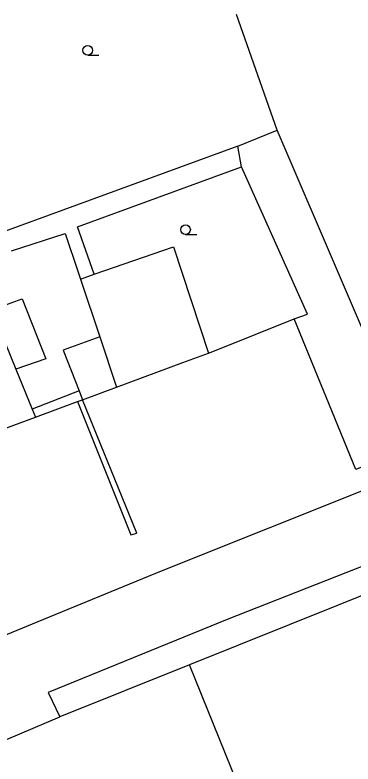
# Model space of a CAD drawing. Extents: x -596229 to -595156, y -1161237 to -1159376.
# Drawn here: x -595703.9 to -595677.5, y -1160525.9 to -1160467.5 of the extents above; entities that cross this region are included whole.
import ezdxf

# ---------------------------------------------------------------- set-up
doc = ezdxf.new("R2010")
doc.units = 0
for name, color, linetype in [('Level 36', 7, 'Continuous'), ('TM - budovy zdene_ betonove - VP', 7, 'Continuous'), ('TM - letecke snimky - pomocna linie', 7, 'Continuous'), ('TM - plot drateny_ kovovy - VP', 7, 'Continuous'), ('TM - plot zdeny_ ohradni zed - VP', 7, 'Continuous'), ('TM - rozhrani ploch obecne - VP', 7, 'Continuous')]:
    doc.layers.add(name, color=color, linetype=linetype)

msp = doc.modelspace()

# ---------------------------------------------------------------- linework, layer by layer
at = {"layer": 'Level 36'}
for p, q in [((-595698.25, -1160470.635), (-595697.375, -1160470.635)), ((-595690.62, -1160484.615), (-595689.745, -1160484.615))]:
    msp.add_line(p, q, dxfattribs=at)
for centre in [(-595698.25, -1160470.26), (-595690.62, -1160484.24)]:
    msp.add_circle(centre, 0.375, dxfattribs=at)
at = {"layer": 'TM - budovy zdene_ betonove - VP'}
for points in [[(-595683.47, -1160476.48), (-595686.65, -1160467.46)], [(-595672.89, -1160501.15), (-595683.47, -1160476.48)], [(-595706.44, -1160488.84), (-595703.86, -1160495.11)], [(-595703.86, -1160495.11), (-595702.59, -1160498.23)], [(-595702.59, -1160498.23), (-595702.33, -1160498.86)], [(-595713.33, -1160502.91), (-595702.33, -1160498.86)]]:
    msp.add_lwpolyline(points, dxfattribs=at)
at = {"layer": 'TM - letecke snimky - pomocna linie'}
for points in [[(-595704.19, -1160485.89), (-595700.01, -1160484.53), (-595699, -1160487.55), (-595698.82, -1160488.09)], [(-595697.75, -1160487.72), (-595691.55, -1160485.59), (-595688.84, -1160493.88)], [(-595698.82, -1160488.09), (-595697.75, -1160487.72)], [(-595698.82, -1160488.09), (-595697.32, -1160492.61)], [(-595697.32, -1160492.61), (-595696.02, -1160496.53)], [(-595680.94, -1160541.32), (-595690.3, -1160518.17)]]:
    msp.add_lwpolyline(points, dxfattribs=at)
at = {"layer": 'TM - plot drateny_ kovovy - VP'}
for points in [[(-595686.55, -1160477.73), (-595704.74, -1160484.38)], [(-595709.81, -1160526.2), (-595700.44, -1160522.24)]]:
    msp.add_lwpolyline(points, dxfattribs=at)
at = {"layer": 'TM - plot zdeny_ ohradni zed - VP'}
for points in [[(-595686.55, -1160477.73), (-595683.47, -1160476.48)], [(-595686.25, -1160479.33), (-595686.55, -1160477.73)], [(-595682.15, -1160491.2), (-595681.11, -1160490.84), (-595686.25, -1160479.33)], [(-595672.89, -1160501.15), (-595677.34, -1160502.94), (-595682.15, -1160491.2)]]:
    msp.add_lwpolyline(points, dxfattribs=at)
at = {"layer": 'TM - rozhrani ploch obecne - VP'}
for points in [[(-595699.06, -1160484.02), (-595686.25, -1160479.33)], [(-595697.75, -1160487.72), (-595699.06, -1160484.02)], [(-595705.42, -1160488.46), (-595704.8, -1160490.15), (-595703.38, -1160489.63), (-595701.52, -1160494.31), (-595703.86, -1160495.11)], [(-595688.22, -1160493.65), (-595682.15, -1160491.2)], [(-595697.32, -1160492.61), (-595700.16, -1160493.63), (-595698.91, -1160496.81)], [(-595692.49, -1160510.85), (-595650.5, -1160494.07)], [(-595690.82, -1160494.61), (-595688.84, -1160493.88)], [(-595688.84, -1160493.88), (-595688.22, -1160493.65)], [(-595696.02, -1160496.53), (-595690.82, -1160494.61)], [(-595639.48, -1160495.82), (-595687.36, -1160514.63)], [(-595698.91, -1160496.81), (-595702.59, -1160498.23)], [(-595698.91, -1160496.81), (-595698.66, -1160497.5)], [(-595698.66, -1160497.5), (-595696.02, -1160496.53)], [(-595699.06, -1160497.65), (-595694.88, -1160508.03), (-595694.42, -1160507.9), (-595698.66, -1160497.5)], [(-595699.06, -1160497.65), (-595698.66, -1160497.5)], [(-595702.33, -1160498.86), (-595699.06, -1160497.65)], [(-595639.82, -1160497.92), (-595690.3, -1160518.17)], [(-595712.67, -1160519.13), (-595701.23, -1160514.44), (-595692.49, -1160510.85)], [(-595687.36, -1160514.63), (-595701.34, -1160520.34), (-595700.44, -1160522.24)], [(-595690.3, -1160518.17), (-595700.44, -1160522.24)]]:
    msp.add_lwpolyline(points, dxfattribs=at)

doc.saveas('drawing.dxf')
